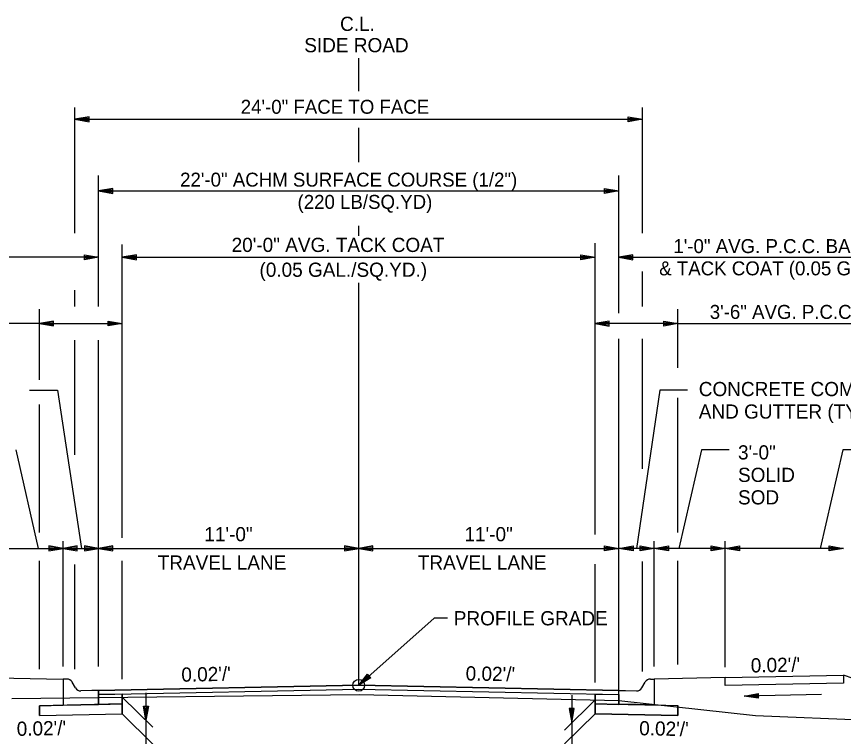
# Model space of a CAD drawing. Extents: x 1001270 to 1003428, y 1840152 to 1842912.
# Drawn here: x 1001607.02 to 1001641.99, y 1840309.46 to 1840339.89 of the extents above; entities that cross this region are included whole.
import ezdxf

# ---------------------------------------------------------------- set-up
doc = ezdxf.new("R2010")
doc.units = 0
for name, color, linetype in [('19', 7, 'Continuous'), ('20', 7, 'Continuous'), ('8', 7, 'Continuous')]:
    doc.layers.add(name, color=color, linetype=linetype)

# ---------------------------------------------------------------- blocks, each defined once
blk = doc.blocks.new('TM')
at = {"layer": '8'}
for p, q in [((-120.309, 21.181), (-119.787, -20.829)), ((0, 0), (-120.309, 21.181)), ((-31.382, 2.945), (-120.176, 10.512)), ((-119.787, -20.829), (0, 0)), ((-119.911, -10.826), (-31.307, -3.057))]:
    blk.add_line(p, q, dxfattribs=at)

msp = doc.modelspace()

# ---------------------------------------------------------------- linework, layer by layer
at = {"layer": '19'}
for p, q in [((1001621.491, 1840336.737), (1001621.491, 1840338.129)), ((1001609.491, 1840330.734), (1001609.491, 1840336.049)), ((1001633.491, 1840330.734), (1001633.491, 1840336.049)), ((1001610.091, 1840335.652), (1001609.491, 1840335.547)), ((1001610.091, 1840335.597), (1001609.651, 1840335.562)), ((1001610.091, 1840335.442), (1001610.091, 1840335.652)), ((1001632.891, 1840335.442), (1001632.891, 1840335.652)), ((1001632.891, 1840335.652), (1001633.491, 1840335.547)), ((1001632.891, 1840335.597), (1001633.331, 1840335.562)), ((1001609.491, 1840335.547), (1001633.491, 1840335.547)), ((1001609.491, 1840335.547), (1001610.091, 1840335.442)), ((1001609.651, 1840335.532), (1001610.091, 1840335.492)), ((1001633.491, 1840335.547), (1001632.891, 1840335.442)), ((1001633.331, 1840335.532), (1001632.891, 1840335.492)), ((1001621.491, 1840333.732), (1001621.491, 1840335.177)), ((1001610.491, 1840327.634), (1001610.491, 1840333.171)), ((1001632.491, 1840327.346), (1001632.491, 1840333.171)), ((1001611.091, 1840332.624), (1001610.491, 1840332.52)), ((1001610.491, 1840332.52), (1001611.091, 1840332.414)), ((1001610.491, 1840332.52), (1001632.491, 1840332.52)), ((1001611.091, 1840332.569), (1001610.651, 1840332.535)), ((1001610.651, 1840332.505), (1001611.091, 1840332.464)), ((1001611.091, 1840332.414), (1001611.091, 1840332.624)), ((1001631.891, 1840332.414), (1001631.891, 1840332.624)), ((1001631.891, 1840332.624), (1001632.491, 1840332.52)), ((1001631.891, 1840332.569), (1001632.331, 1840332.535)), ((1001632.491, 1840332.52), (1001631.891, 1840332.414)), ((1001632.331, 1840332.505), (1001631.891, 1840332.464)), ((1001621.491, 1840330.625), (1001621.491, 1840331.045)), ((1001611.491, 1840317.853), (1001611.491, 1840330.246)), ((1001631.487, 1840317.992), (1001631.487, 1840330.311)), ((1001610.49, 1840329.713), (1001593.635, 1840329.713)), ((1001609.89, 1840329.608), (1001609.89, 1840329.818)), ((1001609.89, 1840329.818), (1001610.49, 1840329.713)), ((1001609.89, 1840329.763), (1001610.33, 1840329.728)), ((1001610.49, 1840329.713), (1001609.89, 1840329.608)), ((1001610.33, 1840329.698), (1001609.89, 1840329.658)), ((1001610.497, 1840329.712), (1001610.491, 1840329.712)), ((1001612.091, 1840329.818), (1001611.491, 1840329.713)), ((1001611.491, 1840329.713), (1001612.091, 1840329.608)), ((1001611.491, 1840329.713), (1001631.491, 1840329.713)), ((1001612.091, 1840329.763), (1001611.651, 1840329.728)), ((1001611.651, 1840329.698), (1001612.091, 1840329.658)), ((1001612.091, 1840329.608), (1001612.091, 1840329.818)), ((1001630.887, 1840329.606), (1001630.887, 1840329.816)), ((1001630.887, 1840329.816), (1001631.487, 1840329.711)), ((1001630.887, 1840329.761), (1001631.327, 1840329.726)), ((1001631.487, 1840329.711), (1001630.887, 1840329.606)), ((1001631.327, 1840329.696), (1001630.887, 1840329.656)), ((1001633.09, 1840329.816), (1001632.49, 1840329.711)), ((1001632.49, 1840329.711), (1001633.09, 1840329.606)), ((1001632.491, 1840329.711), (1001650.598, 1840329.711)), ((1001633.09, 1840329.761), (1001632.65, 1840329.726)), ((1001632.65, 1840329.696), (1001633.09, 1840329.656)), ((1001633.09, 1840329.606), (1001633.09, 1840329.816)), ((1001633.491, 1840327.634), (1001633.491, 1840329.108)), ((1001621.491, 1840311.621), (1001621.491, 1840328.628)), ((1001609.491, 1840327.634), (1001609.491, 1840328.316)), ((1001607.991, 1840324.528), (1001607.991, 1840327.513)), ((1001634.987, 1840325.036), (1001634.987, 1840327.513)), ((1001607.991, 1840326.913), (1001592.333, 1840326.913)), ((1001608.591, 1840327.018), (1001607.991, 1840326.913)), ((1001607.991, 1840326.913), (1001608.591, 1840326.808)), ((1001607.991, 1840326.913), (1001611.491, 1840326.913)), ((1001608.591, 1840326.963), (1001608.151, 1840326.928)), ((1001608.151, 1840326.898), (1001608.591, 1840326.858)), ((1001608.591, 1840326.808), (1001608.591, 1840327.018)), ((1001610.891, 1840326.808), (1001610.891, 1840327.018)), ((1001610.891, 1840327.018), (1001611.491, 1840326.913)), ((1001610.891, 1840326.963), (1001611.331, 1840326.928)), ((1001611.491, 1840326.913), (1001610.891, 1840326.808)), ((1001611.331, 1840326.898), (1001610.891, 1840326.858)), ((1001632.087, 1840327.016), (1001631.487, 1840326.911)), ((1001634.991, 1840326.911), (1001631.487, 1840326.911)), ((1001631.487, 1840326.911), (1001632.087, 1840326.806)), ((1001632.087, 1840326.961), (1001631.647, 1840326.926)), ((1001631.647, 1840326.896), (1001632.087, 1840326.856)), ((1001632.087, 1840326.806), (1001632.087, 1840327.016)), ((1001634.391, 1840326.806), (1001634.391, 1840327.016)), ((1001634.391, 1840327.016), (1001634.991, 1840326.911)), ((1001634.391, 1840326.961), (1001634.831, 1840326.926)), ((1001634.991, 1840326.911), (1001634.391, 1840326.806)), ((1001634.831, 1840326.896), (1001634.391, 1840326.856)), ((1001634.991, 1840326.911), (1001652.086, 1840326.911)), ((1001609.491, 1840321.368), (1001609.491, 1840326.21)), ((1001610.491, 1840312.419), (1001610.491, 1840326.21)), ((1001632.491, 1840311.401), (1001632.491, 1840326.272)), ((1001633.491, 1840320.767), (1001633.491, 1840326.272)), ((1001607.571, 1840324.102), (1001608.75, 1840324.102)), ((1001608.75, 1840324.102), (1001609.765, 1840317.41)), ((1001634.222, 1840324.102), (1001633.234, 1840317.41)), ((1001635.4, 1840324.102), (1001634.222, 1840324.102)), ((1001634.987, 1840318.084), (1001634.987, 1840323.774)), ((1001607.991, 1840318.084), (1001607.991, 1840323.496)), ((1001606.986, 1840321.567), (1001607.942, 1840317.41)), ((1001635.986, 1840321.567), (1001635.029, 1840317.41)), ((1001637.164, 1840321.567), (1001635.986, 1840321.567)), ((1001641.968, 1840321.567), (1001641.011, 1840317.41)), ((1001643.147, 1840321.567), (1001641.968, 1840321.567)), ((1001600.991, 1840317.41), (1001610.491, 1840317.41)), ((1001608.391, 1840317.515), (1001608.391, 1840317.305)), ((1001608.991, 1840317.41), (1001608.391, 1840317.515)), ((1001608.831, 1840317.425), (1001608.391, 1840317.46)), ((1001608.391, 1840317.305), (1001608.991, 1840317.41)), ((1001608.391, 1840317.355), (1001608.831, 1840317.395)), ((1001608.991, 1840312.419), (1001608.991, 1840317.71)), ((1001609.591, 1840317.515), (1001608.991, 1840317.41)), ((1001608.991, 1840317.41), (1001609.591, 1840317.305)), ((1001609.591, 1840317.46), (1001609.151, 1840317.425)), ((1001609.151, 1840317.395), (1001609.591, 1840317.355)), ((1001609.591, 1840317.305), (1001609.591, 1840317.515)), ((1001609.891, 1840317.515), (1001609.891, 1840317.305)), ((1001610.491, 1840317.41), (1001609.891, 1840317.515)), ((1001610.331, 1840317.425), (1001609.891, 1840317.46)), ((1001609.891, 1840317.305), (1001610.491, 1840317.41)), ((1001609.891, 1840317.355), (1001610.331, 1840317.395)), ((1001611.091, 1840317.515), (1001610.491, 1840317.41)), ((1001610.491, 1840317.41), (1001621.491, 1840317.41)), ((1001610.491, 1840317.41), (1001611.091, 1840317.305)), ((1001611.091, 1840317.46), (1001610.651, 1840317.425)), ((1001610.651, 1840317.395), (1001611.091, 1840317.355)), ((1001611.091, 1840317.305), (1001611.091, 1840317.515)), ((1001620.891, 1840317.515), (1001620.891, 1840317.305)), ((1001621.491, 1840317.41), (1001620.891, 1840317.515)), ((1001621.331, 1840317.425), (1001620.891, 1840317.46)), ((1001620.891, 1840317.305), (1001621.491, 1840317.41)), ((1001620.891, 1840317.355), (1001621.331, 1840317.395)), ((1001622.091, 1840317.515), (1001621.491, 1840317.41)), ((1001621.491, 1840317.41), (1001632.491, 1840317.41)), ((1001621.491, 1840317.41), (1001622.091, 1840317.305)), ((1001622.091, 1840317.46), (1001621.651, 1840317.425)), ((1001621.651, 1840317.395), (1001622.091, 1840317.355)), ((1001622.091, 1840317.305), (1001622.091, 1840317.515)), ((1001631.891, 1840317.305), (1001631.891, 1840317.515)), ((1001631.891, 1840317.515), (1001632.491, 1840317.41)), ((1001631.891, 1840317.46), (1001632.331, 1840317.425)), ((1001632.491, 1840317.41), (1001631.891, 1840317.305)), ((1001632.331, 1840317.395), (1001631.891, 1840317.355)), ((1001632.491, 1840317.41), (1001633.091, 1840317.515)), ((1001641.991, 1840317.41), (1001632.491, 1840317.41)), ((1001633.091, 1840317.305), (1001632.491, 1840317.41)), ((1001632.651, 1840317.425), (1001633.091, 1840317.46)), ((1001633.091, 1840317.355), (1001632.651, 1840317.395)), ((1001633.091, 1840317.515), (1001633.091, 1840317.305)), ((1001633.391, 1840317.305), (1001633.391, 1840317.515)), ((1001633.391, 1840317.515), (1001633.991, 1840317.41)), ((1001633.391, 1840317.46), (1001633.831, 1840317.425)), ((1001633.991, 1840317.41), (1001633.391, 1840317.305)), ((1001633.831, 1840317.395), (1001633.391, 1840317.355)), ((1001633.991, 1840312.419), (1001633.991, 1840317.71)), ((1001633.991, 1840317.41), (1001634.591, 1840317.515)), ((1001634.591, 1840317.305), (1001633.991, 1840317.41)), ((1001634.151, 1840317.425), (1001634.591, 1840317.46)), ((1001634.591, 1840317.355), (1001634.151, 1840317.395)), ((1001634.591, 1840317.515), (1001634.591, 1840317.305)), ((1001636.391, 1840317.305), (1001636.391, 1840317.515)), ((1001636.391, 1840317.515), (1001636.991, 1840317.41)), ((1001636.391, 1840317.46), (1001636.831, 1840317.425)), ((1001636.991, 1840317.41), (1001636.391, 1840317.305)), ((1001636.831, 1840317.395), (1001636.391, 1840317.355)), ((1001636.991, 1840312.419), (1001636.991, 1840317.71)), ((1001636.991, 1840317.41), (1001637.591, 1840317.515)), ((1001637.591, 1840317.305), (1001636.991, 1840317.41)), ((1001637.151, 1840317.425), (1001637.591, 1840317.46)), ((1001637.591, 1840317.355), (1001637.151, 1840317.395)), ((1001637.591, 1840317.515), (1001637.591, 1840317.305)), ((1001641.391, 1840317.305), (1001641.391, 1840317.515)), ((1001641.391, 1840317.515), (1001641.991, 1840317.41)), ((1001641.391, 1840317.46), (1001641.831, 1840317.425)), ((1001641.991, 1840317.41), (1001641.391, 1840317.305)), ((1001641.831, 1840317.395), (1001641.391, 1840317.355)), ((1001607.991, 1840312.302), (1001607.991, 1840316.882)), ((1001609.491, 1840312.302), (1001609.491, 1840316.727)), ((1001611.491, 1840311.886), (1001611.491, 1840316.882)), ((1001631.487, 1840311.747), (1001631.487, 1840316.743)), ((1001633.491, 1840312.21), (1001633.491, 1840316.859)), ((1001634.987, 1840312.504), (1001634.987, 1840316.882)), ((1001636.991, 1840312.395), (1001636.991, 1840316.882)), ((1001605.983, 1840311.946), (1001608.981, 1840311.886)), ((1001609.157, 1840311.886), (1001608.991, 1840311.886)), ((1001608.991, 1840311.886), (1001608.991, 1840311.552)), ((1001621.491, 1840311.621), (1001621.87, 1840312.097)), ((1001622.008, 1840311.941), (1001621.491, 1840311.621)), ((1001621.602, 1840311.734), (1001621.902, 1840312.054)), ((1001621.975, 1840311.973), (1001621.621, 1840311.716)), ((1001621.87, 1840312.097), (1001622.008, 1840311.941)), ((1001633.824, 1840311.886), (1001633.991, 1840311.886)), ((1001636.992, 1840311.946), (1001633.991, 1840311.886)), ((1001633.991, 1840311.886), (1001633.991, 1840311.552)), ((1001636.992, 1840311.946), (1001641.991, 1840312.046)), ((1001636.992, 1840311.613), (1001636.992, 1840311.946)), ((1001636.992, 1840311.946), (1001636.992, 1840311.946)), ((1001641.991, 1840312.046), (1001641.991, 1840311.713)), ((1001648.283, 1840309.948), (1001641.991, 1840312.046)), ((1001608.991, 1840311.552), (1001608.991, 1840311.371)), ((1001609.519, 1840311.51), (1001609.373, 1840311.761)), ((1001610.491, 1840311.401), (1001621.491, 1840311.621)), ((1001610.491, 1840311.234), (1001621.491, 1840311.454)), ((1001621.491, 1840311.621), (1001632.491, 1840311.401)), ((1001621.491, 1840311.454), (1001632.491, 1840311.234)), ((1001633.462, 1840311.51), (1001633.608, 1840311.761)), ((1001633.991, 1840311.552), (1001633.991, 1840311.371)), ((1001641.991, 1840311.713), (1001636.992, 1840311.613)), ((1001608.991, 1840311.371), (1001608.991, 1840310.778)), ((1001610.206, 1840311.395), (1001609.741, 1840311.386)), ((1001610.207, 1840311.395), (1001610.206, 1840311.395)), ((1001610.206, 1840311.395), (1001610.206, 1840311.395)), ((1001610.491, 1840311.401), (1001610.207, 1840311.395)), ((1001611.491, 1840311.254), (1001610.491, 1840311.234)), ((1001610.491, 1840311.234), (1001610.491, 1840310.827)), ((1001611.491, 1840311.254), (1001611.491, 1840310.421)), ((1001611.491, 1840310.837), (1001611.491, 1840311.254)), ((1001611.491, 1840311.121), (1001612.791, 1840309.848)), ((1001631.491, 1840311.254), (1001631.491, 1840310.421)), ((1001631.491, 1840311.254), (1001632.491, 1840311.237)), ((1001631.491, 1840310.837), (1001631.491, 1840311.254)), ((1001632.491, 1840311.401), (1001632.775, 1840311.395)), ((1001632.491, 1840311.237), (1001632.491, 1840310.817)), ((1001632.775, 1840311.395), (1001632.775, 1840311.395)), ((1001632.775, 1840311.395), (1001632.775, 1840311.395)), ((1001632.775, 1840311.395), (1001633.241, 1840311.386)), ((1001633.991, 1840311.371), (1001633.991, 1840310.791)), ((1001611.491, 1840310.837), (1001607.991, 1840310.758)), ((1001607.991, 1840310.758), (1001608.991, 1840310.778)), ((1001607.991, 1840310.351), (1001607.991, 1840310.758)), ((1001607.991, 1840310.758), (1001607.991, 1840310.351)), ((1001608.991, 1840310.778), (1001610.491, 1840310.808)), ((1001610.491, 1840310.817), (1001611.491, 1840310.837)), ((1001610.491, 1840310.827), (1001611.491, 1840310.837)), ((1001611.491, 1840310.754), (1001611.491, 1840310.837)), ((1001611.491, 1840310.837), (1001611.491, 1840310.837)), ((1001611.491, 1840310.421), (1001611.491, 1840310.754)), ((1001631.491, 1840311.004), (1001630.191, 1840309.732)), ((1001631.491, 1840310.837), (1001632.491, 1840310.817)), ((1001631.491, 1840310.837), (1001634.991, 1840310.771)), ((1001631.491, 1840310.754), (1001631.491, 1840310.837)), ((1001632.491, 1840310.817), (1001631.491, 1840310.837)), ((1001631.491, 1840310.837), (1001631.491, 1840310.837)), ((1001631.491, 1840310.421), (1001631.491, 1840310.754)), ((1001633.991, 1840310.791), (1001632.491, 1840310.821)), ((1001633.991, 1840310.791), (1001634.991, 1840310.771)), ((1001634.991, 1840310.351), (1001634.991, 1840310.771)), ((1001634.991, 1840310.771), (1001634.991, 1840310.351)), ((1001607.991, 1840310.351), (1001611.491, 1840310.421)), ((1001607.991, 1840310.351), (1001611.491, 1840310.421)), ((1001611.491, 1840310.412), (1001612.791, 1840309.14)), ((1001612.386, 1840310.742), (1001612.596, 1840310.742)), ((1001612.491, 1840310.142), (1001612.386, 1840310.742)), ((1001612.476, 1840310.302), (1001612.436, 1840310.742)), ((1001612.596, 1840310.742), (1001612.491, 1840310.142)), ((1001612.541, 1840310.742), (1001612.506, 1840310.302)), ((1001631.491, 1840310.421), (1001630.191, 1840309.148)), ((1001630.605, 1840310.635), (1001630.395, 1840310.635)), ((1001630.395, 1840310.635), (1001630.5, 1840310.035)), ((1001630.45, 1840310.635), (1001630.485, 1840310.195)), ((1001630.5, 1840310.035), (1001630.605, 1840310.635)), ((1001630.515, 1840310.195), (1001630.555, 1840310.635)), ((1001631.491, 1840310.421), (1001634.991, 1840310.351)), ((1001634.991, 1840310.351), (1001631.491, 1840310.421))]:
    msp.add_line(p, q, dxfattribs=at)
for points in [[(1001625.252, 1840314.456), (1001624.682, 1840314.456), (1001621.491, 1840311.621)], [(1001606.829, 1840311.068), (1001621.525, 1840311.235), (1001632.491, 1840310.984), (1001638.277, 1840310.351), (1001647.885, 1840309.948), (1001659.491, 1840309.941)], [(1001610.491, 1840310.808), (1001610.491, 1840310.984), (1001610.491, 1840311.234), (1001610.491, 1840311.401)], [(1001612.491, 1840311.308), (1001612.491, 1840308.315)], [(1001630.5, 1840311.201), (1001630.5, 1840308.323)], [(1001632.491, 1840310.821), (1001632.491, 1840310.984), (1001632.491, 1840311.234), (1001632.491, 1840311.401)]]:
    msp.add_lwpolyline(points, dxfattribs=at)
msp.add_lwpolyline([(1001632.491, 1840311.401), (1001621.491, 1840311.621), (1001610.491, 1840311.401), (1001610.491, 1840311.234), (1001621.491, 1840311.454), (1001632.491, 1840311.237)], close=True, dxfattribs=at)
msp.add_circle((1001621.491, 1840311.621), 0.25, dxfattribs=at)
for centre, start, end in [((1001609.157, 1840311.636), 30.1619, 90), ((1001633.824, 1840311.636), 90, 149.8381), ((1001609.736, 1840311.636), 210.1635, 271.1458), ((1001633.246, 1840311.636), 268.8542, 329.8365)]:
    msp.add_arc(centre, 0.25, start, end, dxfattribs=at)
at = {"layer": '20'}
msp.add_line((1001641.059, 1840311.231), (1001637.789, 1840311.166), dxfattribs=at)

# ---------------------------------------------------------------- block references
at = {"layer": '19', "xscale": 0.0050063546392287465, "yscale": -0.0050063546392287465, "rotation": -178.8781640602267}
msp.add_blockref('TM', (1001637.789, 1840311.164), dxfattribs=at)

# ---------------------------------------------------------------- texts
at = {"layer": '19'}
for s, height, p in [('C.L.', 0.6, (1001620.703, 1840339.278)), ('SIDE ROAD', 0.6, (1001619.189, 1840338.378)), ('24\'-0" FACE TO FACE', 0.59001, (1001616.502, 1840335.777)), ('22\'-0" ACHM SURFACE COURSE (1/2")', 0.59001, (1001613.938, 1840332.698)), ('(220 LB/SQ.YD)', 0.59001, (1001618.904, 1840331.758)), ('1\'-0" AVG. P.C.C. BASE (5" U.T.)', 0.59001, (1001634.798, 1840329.889)), ('& TACK COAT (0.05 GAL./SQ.YD.)', 0.59001, (1001634.199, 1840328.949)), ('3\'-6" AVG. P.C.C. BASE (5" U.T.)', 0.59001, (1001636.336, 1840327.108)), ('CONCRETE COMBINATION CURB', 0.6, (1001635.872, 1840323.843)), ('AND GUTTER (TYPE A) (1\'-6")', 0.6, (1001635.872, 1840322.893)), ('11\'-0"', 0.6, (1001614.963, 1840317.71)), ('11\'-0"', 0.6, (1001625.963, 1840317.71)), ('TRAVEL LANE', 0.6, (1001612.991, 1840316.51)), ('TRAVEL LANE', 0.6, (1001623.991, 1840316.51))]:
    msp.add_text(s, height=height, dxfattribs=at).set_placement(p)
for s, rotation, p in [('20\'-0" AVG. TACK COAT', 360, (1001616.117, 1840329.936)), ('(0.05 GAL./SQ.YD.)', 360, (1001617.295, 1840328.886)), ('3\'-0"', 360, (1001637.531, 1840321.166)), ('SOLID ', 360, (1001637.531, 1840320.216)), ('SOD', 360, (1001637.531, 1840319.266)), ('PROFILE GRADE', 360, (1001625.511, 1840314.156)), ("0.02'/'", 1.1419, (1001638.076, 1840312.162)), ("0.02'/'", 1.1458, (1001613.997, 1840311.771)), ("0.02'/'", 358.8542, (1001626.009, 1840311.83)), ("0.02'/'", 1.1458, (1001607.035, 1840309.482)), ("0.02'/'", 358.8542, (1001633.348, 1840309.512))]:
    msp.add_text(s, height=0.6, rotation=rotation, dxfattribs=at).set_placement(p)

doc.saveas('drawing.dxf')
